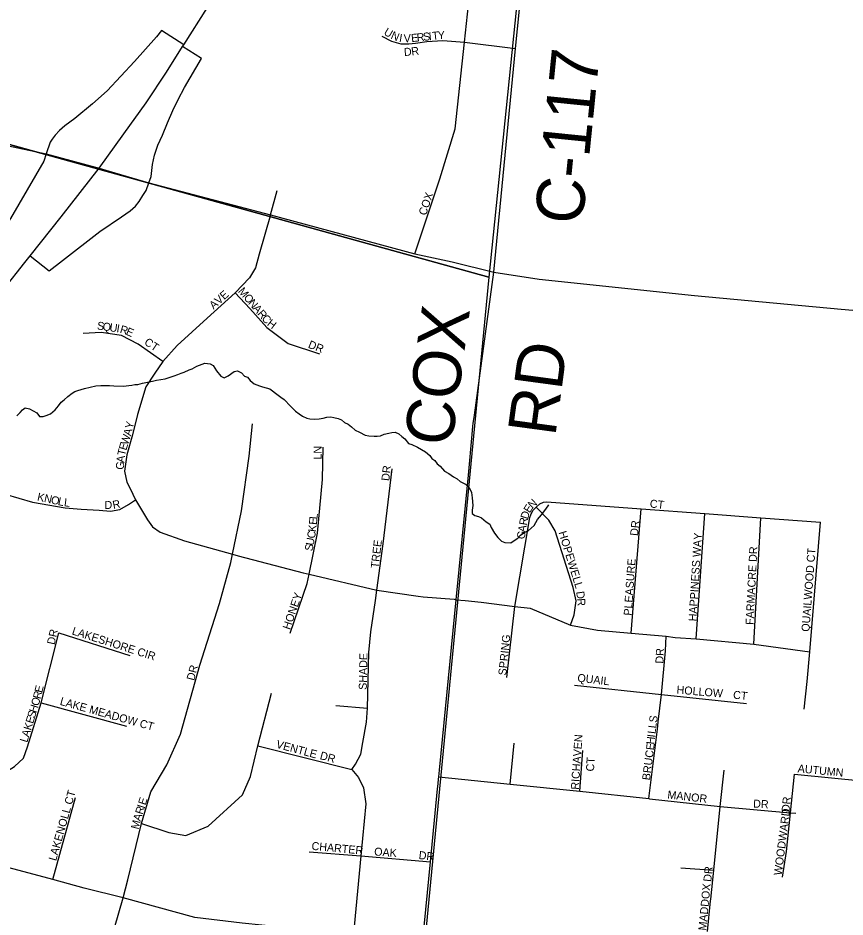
# Model space of a CAD drawing. Extents: x 1310247 to 1552180, y 377264 to 706493.
# Drawn here: x 1438264 to 1443429, y 494144 to 499758 of the extents above; entities that cross this region are included whole.
import ezdxf

# ---------------------------------------------------------------- set-up
doc = ezdxf.new("R2010")
doc.units = 0
for name, color, linetype in [('GM_X_County_Road', 7, 'Continuous'), ('GM_X_County_Road_Text', 7, 'Continuous'), ('GM_X_Interchange_Ramps', 7, 'Continuous'), ('GM_X_Interstate_Route', 7, 'Continuous'), ('GM_X_Minor_River', 7, 'Continuous'), ('GM_X_Section', 7, 'Continuous'), ('GM_X_Township_Road', 7, 'Continuous'), ('GM_X_Township_Road_Text', 7, 'Continuous'), ('GM_X_Township_Subdivision', 7, 'Continuous'), ('GM_X_Township_Subdivision_Text', 7, 'Continuous')]:
    doc.layers.add(name, color=color, linetype=linetype)

msp = doc.modelspace()

# ---------------------------------------------------------------- linework, layer by layer
at = {"layer": 'GM_X_County_Road'}
for points in [[(1441235.6, 498171.6), (1441372, 499567.7), (1441499, 500818), (1441553.3, 501444.8), (1441639, 502335.6), (1441722.7, 503113.9), (1441767.5, 503283.3), (1441837.8, 503408), (1442232.6, 503914.4)], [(1438193.9, 498962.9), (1438440.4, 498909.4), (1438770.6, 498819.8), (1438832.5, 498801.8)], [(1438832.5, 498801.8), (1439080.1, 498729.8), (1439841.5, 498528.9), (1440741.8, 498284.7), (1440975.1, 498234.7), (1441235.6, 498171.6)], [(1441235.6, 498171.6), (1441517.9, 498127.4), (1442488.6, 498025), (1443404, 497940.4), (1444150.3, 497875.4), (1444426.7, 497852.6), (1445096.6, 497786), (1445753.4, 497716.1), (1445993, 497703.6)]]:
    msp.add_lwpolyline(points, dxfattribs=at)
at = {"layer": 'GM_X_Interchange_Ramps'}
for points in [[(1439299.5, 499591.6), (1439159.7, 499679.4), (1439128.1, 499640.3), (1438992, 499485.8), (1438820.6, 499304.3), (1438729, 499222.2), (1438618.2, 499130.9), (1438555.8, 499084.7), (1438522.8, 499056.2), (1438495.3, 499025.8), (1438476.6, 499001.4), (1438464.6, 498982.6), (1438440.4, 498909.4)], [(1439080.1, 498729.8), (1439095.4, 498769.4), (1439103.5, 498843), (1439115.6, 498901.5), (1439137.7, 498964), (1439166, 499026.5), (1439198.4, 499103.8), (1439231.1, 499181), (1439263.8, 499249.2), (1439304.7, 499323.4), (1439411, 499504.8), (1439292, 499579.6)], [(1438440.4, 498909.4), (1438424.3, 498865.2), (1438218, 498505.7), (1438147.4, 498378.9), (1438106.9, 498307.3), (1438062.2, 498231.7), (1438028.5, 498180.7), (1438176, 498064.4)], [(1438340.3, 498272.7), (1438459.2, 498179), (1438541.9, 498244.6), (1438774.8, 498424.8), (1438911, 498516), (1438964.9, 498555), (1438997.4, 498582.6), (1439021.6, 498613.1), (1439044, 498650.5), (1439064.5, 498681.9), (1439080.1, 498729.8)]]:
    msp.add_lwpolyline(points, dxfattribs=at)
at = {"layer": 'GM_X_Interstate_Route'}
for points in [[(1439292, 499579.6), (1439299.5, 499591.6), (1439446.8, 499823.6), (1439564.6, 500022), (1439682.5, 500228.5), (1439800.4, 500436.9), (1439912.2, 500641.5), (1440001.6, 500826.3), (1440097.2, 501013.1), (1440193.4, 501244), (1440295.9, 501484.9), (1440386.1, 501715.9), (1440474.7, 501966.9), (1440557.2, 502207.6), (1440572, 502252), (1440645.5, 502492.7), (1440723.5, 502761.1), (1440789.5, 503000.1), (1440858.7, 503283.7), (1440908.5, 503499.4), (1440969.5, 503775.1), (1441031.1, 504145.5), (1441038.8, 504195)], [(1438770.6, 498819.8), (1438770.6, 498819.8), (1438925.8, 499034.9), (1439063.5, 499228.9), (1439191.2, 499419.1), (1439292, 499579.6)], [(1438307.4, 498231), (1438340.3, 498272.7), (1438533.9, 498516.6), (1438770.6, 498819.8)], [(1438176, 498064.4), (1438307.4, 498231)]]:
    msp.add_lwpolyline(points, dxfattribs=at)
at = {"layer": 'GM_X_Minor_River'}
for points in [[(1438335.5, 497317), (1438381.1, 497292.5), (1438398.5, 497269.9), (1438420.6, 497269.2), (1438440.8, 497276.6), (1438467.2, 497285.8), (1438496, 497311), (1438516.9, 497336.5), (1438533.6, 497358.1), (1438552.1, 497373.6), (1438574.8, 497395), (1438601.5, 497416.2), (1438619.8, 497425.7), (1438638.1, 497431.1), (1438658.3, 497438.6), (1438678.6, 497444), (1438749.3, 497461.9), (1438781.5, 497462.9), (1438811.6, 497464), (1438835.7, 497463.2), (1438861.7, 497460.5), (1438921.8, 497458.6), (1438974.2, 497465), (1438994.4, 497468.4), (1439012.5, 497469.9), (1439040.8, 497477), (1439073.1, 497484.1), (1439103.4, 497491.2), (1439129.7, 497496.4), (1439155.8, 497499.6), (1439184.1, 497504.8), (1439208.4, 497514.1), (1439238.8, 497523.2), (1439263.2, 497532.5), (1439283.5, 497539.9), (1439301.7, 497547.3), (1439332.2, 497560.5), (1439352.5, 497567.9), (1439381.1, 497583.1), (1439431.8, 497601.6), (1439463.8, 497598.6), (1439483.6, 497588), (1439502.7, 497555.3), (1439529.8, 497522.3), (1439551.5, 497511.6), (1439576, 497522.9), (1439614.9, 497549.8), (1439635.1, 497555.2), (1439658.8, 497542.5), (1439678.3, 497521.8), (1439698.1, 497515.2), (1439713.6, 497494.6), (1439739.1, 497473.8), (1439772.8, 497460.7), (1439790.7, 497454.1), (1439814.6, 497449.4), (1439836.5, 497442.7), (1439854.2, 497430.1), (1439871.8, 497415.5), (1439905.2, 497390.4), (1439926.8, 497375.7), (1439965.8, 497334.4), (1439997, 497303.3), (1440020.5, 497286.5), (1440040.2, 497271.9), (1440067.9, 497259), (1440085.8, 497254.4), (1440117.9, 497253.5), (1440144, 497254.7), (1440170.3, 497259.9), (1440192.5, 497265.2), (1440218.6, 497266.4), (1440236.6, 497263.9), (1440264.5, 497257), (1440284.3, 497248.4), (1440303.9, 497231.7), (1440325.7, 497221), (1440347.2, 497204.3), (1440370.7, 497183.5), (1440396.4, 497170.7), (1440432, 497153.5), (1440454, 497148.9), (1440488, 497145.8), (1440506.1, 497147.3), (1440528.2, 497148.6), (1440550.6, 497160), (1440580.9, 497165.1), (1440599.1, 497170.5), (1440619.2, 497171.9), (1440643, 497161.2), (1440660.6, 497144.6), (1440680.2, 497129.9), (1440703.4, 497101.1), (1440723.3, 497094.5), (1440758.9, 497077.3), (1440784.6, 497062.5), (1440808.3, 497049.7), (1440835.7, 497026.8), (1440849.1, 497006.3), (1440866.8, 496993.8), (1440882.3, 496973.2)], [(1438256.1, 497274.2), (1438276.8, 497293.7), (1438291.3, 497311.3), (1438309.7, 497322.8), (1438335.5, 497317)], [(1440882.3, 496973.2), (1440899.9, 496958.6), (1440927.1, 496927.7), (1440954.8, 496912.8), (1440984.2, 496891.8), (1441006, 496881.1), (1441025.6, 496864.5), (1441059.2, 496847.4), (1441080.7, 496826.7), (1441095.8, 496794.1), (1441100.8, 496761.8), (1441105.4, 496713.5), (1441100.5, 496683.6), (1441099.9, 496663.5), (1441117.6, 496650.9), (1441139.5, 496644.2), (1441159.3, 496635.6), (1441188.7, 496610.6), (1441210.4, 496597.9), (1441219.8, 496575.5), (1441240.8, 496540.8), (1441260.1, 496514.1), (1441283.5, 496491.3), (1441305.3, 496482.6), (1441341.4, 496481.5), (1441361.9, 496494.9), (1441386.4, 496510.2), (1441403, 496527.8), (1441429.6, 496547), (1441449.9, 496554.5), (1441487.1, 496589.5), (1441508.3, 496626.9), (1441533.2, 496656.3), (1441560.3, 496691.6), (1441579.2, 496717.1)]]:
    msp.add_lwpolyline(points, dxfattribs=at)
at = {"layer": 'GM_X_Section'}
for points in [[(1435955.9, 504591.9), (1441200.9, 504112.2), (1441809.7, 504059.9), (1441204.6, 498140.6), (1435471.2, 499726.6)], [(1435471.2, 499726.6), (1441204.6, 498140.6), (1440691.2, 492805.3), (1434995.6, 494353)]]:
    msp.add_lwpolyline(points, close=True, dxfattribs=at)
at = {"layer": 'GM_X_Township_Road'}
for points in [[(1441114, 497277.7), (1441235.6, 498171.6)], [(1441106.8, 497225.2), (1441114, 497277.7)], [(1440896.2, 495059.7), (1441000.7, 496125.5), (1441077, 496903.4), (1441100, 497156.9), (1441104.7, 497209.7), (1441106.8, 497225.2)], [(1440891, 495006.8), (1440892.2, 495019.1), (1440896.2, 495059.7)], [(1440075.3, 486189.5), (1440078.4, 486259.7), (1440079.3, 486648.8), (1440110.2, 487008.8), (1440147.5, 487410.5), (1440199, 487926), (1440286.6, 488803.3), (1440287.7, 488814.4), (1440345.3, 489393.7), (1440433.9, 490284.4), (1440498.5, 490942), (1440517.4, 491143.5), (1440522, 491207.4), (1440594.8, 491956.1), (1440657.1, 492597.6), (1440679.8, 492841.4), (1440702.4, 493084.3), (1440840.8, 494488.3), (1440884.8, 494943.8), (1440887.9, 494974.8), (1440891, 495006.8)]]:
    msp.add_lwpolyline(points, dxfattribs=at)
at = {"layer": 'GM_X_Township_Subdivision'}
for points in [[(1440741.8, 498284.7), (1440899.1, 498753.2), (1440995.1, 499066.9), (1441053.2, 499606.5), (1441134.6, 500367.2), (1440961.9, 500370.4), (1440830.9, 500396), (1440774.3, 500425.7)], [(1440536.8, 499644.6), (1440595.9, 499614.4), (1440655.1, 499596.6), (1440705.2, 499596.7), (1440745.7, 499601.3), (1440818.1, 499610.9), (1440916.3, 499618.7), (1441053.2, 499606.5), (1441372, 499567.7)], [(1439841.5, 498528.9), (1439882.9, 498680.6)], [(1439841.5, 498528.9), (1439770.8, 498283.4), (1439748.2, 498198.3), (1439710.1, 498135.9), (1439619.9, 498042.2), (1439444.7, 497884.3), (1439259, 497712.5), (1439168.8, 497613.6), (1439118.5, 497540.7), (1439061.3, 497455.7), (1439010.9, 497282.2), (1438979.7, 497155.5), (1438943.3, 497030.6), (1438929.4, 496928.2), (1438943.3, 496858.8), (1438964.1, 496818.9), (1438998.8, 496749.5), (1439073.4, 496623.7), (1439104.6, 496579.5), (1439152.7, 496546.7), (1439304.1, 496493.6), (1439603.6, 496409), (1439639, 496399), (1440044.9, 496293.2), (1440081.6, 496284.6), (1440505.7, 496185.4), (1440762.6, 496146.6), (1440794.4, 496144)], [(1439619.9, 498042.2), (1439711.8, 497943.3), (1439817.6, 497825.3), (1439951.2, 497726.4), (1440147.3, 497660.5)], [(1439168.8, 497613.6), (1439015.4, 497722.1), (1438911, 497775.1), (1438784.2, 497795), (1438671.9, 497788)], [(1438781.4, 493779.7), (1438921.8, 494263), (1438949, 494374.8), (1439035.7, 494726.8), (1439094.4, 494924.7), (1439193, 495094.9), (1439277.9, 495285.6), (1439398.8, 495716.4), (1439522.6, 496100.9), (1439593.2, 496358.2), (1439603.6, 496409), (1439659.3, 496679.9), (1439707.8, 497022.1), (1439728.8, 497224.4)], [(1439963.8, 495917.3), (1440069.7, 496225.9), (1440081.6, 496284.6), (1440133.6, 496541.7), (1440165.9, 496876.2), (1440168.9, 497079)], [(1440349.5, 495063.9), (1440372.6, 495099), (1440405, 495160.1), (1440418, 495233.2), (1440441.1, 495361.4), (1440445.7, 495447.9), (1440454.7, 495794.7), (1440467.9, 495924.9), (1440496.8, 496121), (1440505.7, 496185.4), (1440545.5, 496473.3), (1440601.1, 496941.8)], [(1437932.1, 496859.3), (1438184.5, 496785), (1438355.2, 496734.8), (1438558.1, 496698.3), (1438658.8, 496691.4), (1438771.5, 496684.4), (1438840.9, 496679.2), (1438899.9, 496687.9), (1438953.7, 496720.9), (1438998.8, 496749.5)], [(1441317.4, 495638.8), (1441366.4, 496082.8), (1441459.9, 496638.6), (1441466.1, 496655.3), (1441480, 496682.1), (1441500.8, 496702.9), (1441523.6, 496723.7), (1441546.4, 496733.6), (1441565.8, 496736.6), (1442156.4, 496692.4), (1442553.3, 496662.7), (1442904, 496636.4), (1443276.4, 496608.6)], [(1441715.1, 495965.3), (1441738.2, 496029.9), (1441749.4, 496117.4), (1441730.4, 496202.4), (1441619.6, 496556.3), (1441580, 496621.7), (1441500.8, 496702.9)], [(1442092.9, 495915.8), (1442156.4, 496692.4)], [(1442499.4, 495880.6), (1442553.3, 496662.7)], [(1442858.5, 495846.8), (1442904, 496636.4)], [(1443173.9, 495442.4), (1443191.5, 495613.5), (1443208.4, 495799.2), (1443276.4, 496608.6)], [(1440794.4, 496144), (1440988.3, 496128.1), (1441000.7, 496125.5), (1441056.2, 496120.2)], [(1441056.2, 496120.2), (1441155.8, 496110.6), (1441366.4, 496082.8), (1441462.7, 496073), (1441715.1, 495965.3), (1441882.2, 495935.9), (1442092.9, 495915.8), (1442311.3, 495898.2), (1442368.1, 495889.8), (1442499.4, 495880.6), (1442858.5, 495846.8), (1443208.4, 495799.2)], [(1437832.9, 494832.7), (1438242.5, 495083.6), (1438298.3, 495136.5), (1438323.3, 495205.5), (1438408.4, 495481.5), (1438520, 495919)], [(1438520, 495919), (1438962.7, 495777.4)], [(1442262.7, 495363), (1442282.6, 495532.8), (1442307.9, 495805.8), (1442311.3, 495898.2)], [(1441740.3, 495590.9), (1442282.6, 495532.8), (1442813.5, 495477.2)], [(1439035.7, 494726.8), (1439206.4, 494670.7), (1439311.2, 494652.8), (1439450.7, 494710), (1439666.1, 494906.5), (1439715.1, 495021.8), (1439762, 495211.9), (1439846.2, 495540.7)], [(1438408.4, 495481.5), (1438941.4, 495336.1)], [(1440248.2, 495463.6), (1440445.7, 495447.9)], [(1442202.7, 494883), (1442257.3, 495316.6), (1442262.7, 495363)], [(1439762, 495211.9), (1440349.5, 495063.9), (1440391.1, 495013.9), (1440420.7, 494951), (1440435.6, 494851.3), (1440404.6, 494525.3), (1440362.7, 494084), (1440357.1, 494032.6), (1440289, 493409.7)], [(1441337.4, 494974), (1441361.7, 495228.7)], [(1441773, 494929.9), (1441792.4, 495182.7)], [(1440892.2, 495019.1), (1441337.4, 494974), (1441773, 494929.9), (1442202.7, 494883), (1442207, 494882.5), (1442650, 494833.6), (1443089.1, 494795.1), (1443121.4, 494792.3)], [(1442590, 494255.5), (1442608.7, 494435.1), (1442650, 494833.6), (1442673.6, 495060.9)], [(1443039.3, 494391.7), (1443064.2, 494552.8), (1443089.1, 494795.1), (1443112.7, 495034.8)], [(1443112.7, 495034.8), (1443555.4, 494992.9), (1443807.3, 494971.7), (1443911.1, 494944.9), (1444010.6, 494883.4), (1444065.9, 494823.8), (1444108.6, 494766.7), (1444147, 494706), (1444192.7, 494647.1), (1444246.2, 494582.8), (1444305.1, 494529.3), (1444376.7, 494482.3), (1444474.7, 494445.7), (1444978.2, 494384.2), (1445252.2, 494352.4), (1445456.2, 494285.3), (1445588.3, 494273.7), (1445681.3, 494266.4)], [(1438482.1, 494378.3), (1438623.9, 494890.1)], [(1440357.1, 494032.6), (1439909.1, 494079.9), (1439664.7, 494106.1), (1439369, 494140.1), (1438921.8, 494263), (1438676.4, 494324.3), (1438482.1, 494378.3), (1438270.5, 494434.6), (1438001, 494504.2), (1437871.6, 494523.6)], [(1440082.1, 494551.2), (1440404.6, 494525.3), (1440840.8, 494488.3)], [(1442403.1, 494450.9), (1442608.7, 494435.1)], [(1442569.2, 494054.1), (1442589, 494245.3), (1442590, 494255.5)]]:
    msp.add_lwpolyline(points, dxfattribs=at)

# ---------------------------------------------------------------- texts
at = {"layer": 'GM_X_County_Road_Text'}
msp.add_text('C-117', height=300, rotation=84.2072, dxfattribs=at).set_placement((1441788.1, 498461.5))
at = {"layer": 'GM_X_Township_Road_Text'}
for s, rotation, p in [('COX', 82.3641, (1440971.8, 497075.5)), ('RD', 82.3295, (1441619, 497139.7))]:
    msp.add_text(s, height=300, rotation=rotation, dxfattribs=at).set_placement(p)
at = {"layer": 'GM_X_Township_Subdivision_Text'}
for s, rotation, p in [('U', 329.4392, (1440544.2, 499657.2)), ('N', 336.5538, (1440588.2, 499631.8)), ('T', 5.8581, (1440852.9, 499621.1)), ('Y', 4.3099, (1440887.5, 499624.7)), ('I', 350.8504, (1440641.6, 499610.4)), ('V', 1.6438, (1440673.5, 499606.3)), ('E', 5.5828, (1440721.3, 499607.8)), ('R', 5.858, (1440756.6, 499611.2)), ('S', 5.8574, (1440796, 499615.3)), ('I', 5.8454, (1440831, 499618.9)), ('D', 3.5211, (1440675.6, 499521)), ('R', 7.3832, (1440723.1, 499524)), ('COX', 71.5663, (1440811.8, 498521.5)), ('AVE', 42.1392, (1439485.6, 497935.9)), ('M', 310.7781, (1439635.4, 498049.4)), ('O', 310.7767, (1439669.9, 498009.4)), ('N', 310.7767, (1439698.7, 497976.1)), ('A', 310.7791, (1439727.4, 497942.8)), ('R', 310.7827, (1439756.1, 497909.5)), ('C', 310.7804, (1439782, 497879.5)), ('H', 321.8776, (1439815.5, 497842.2)), ('S', 351.8989, (1438755, 497813.6)), ('Q', 351.8977, (1438789.8, 497808.7)), ('U', 351.9024, (1438833.4, 497802.5)), ('I', 350.7569, (1438876.7, 497796.3)), ('R', 343.5392, (1438896.8, 497793.1)), ('E', 336.344, (1438933.2, 497782.5)), ('CT', 326.3083, (1439048.1, 497723)), ('DR', 338.7513, (1440071.7, 497700.1)), ('Y', 76.5711, (1438980, 497188.9)), ('W', 72.336, (1438950.2, 497088)), ('A', 75.0851, (1438968.3, 497145)), ('E', 72.5629, (1438939.7, 497054.5)), ('T', 77.1764, (1438932.2, 497021.2)), ('LN', 90, (1440160.1, 497000.5)), ('G', 84.6156, (1438923.7, 496935.3)), ('A', 84.0327, (1438927.8, 496979)), ('DR', 83.6638, (1440582.6, 496865.1)), ('K', 347.6869, (1438380.7, 496745.7)), ('N', 347.6869, (1438423.7, 496736.3)), ('O', 347.6869, (1438466.7, 496726.9)), ('L', 347.8783, (1438509.9, 496717.5)), ('L', 353.1912, (1438549.3, 496709.3)), ('N', 43.408, (1441476.4, 496690.5)), ('D', 357.5513, (1438803, 496693)), ('R', 11.0156, (1438859.5, 496692)), ('E', 58.2162, (1441460, 496663.2)), ('CT', 353.6638, (1442207.7, 496701.9)), ('L', 84.1426, (1440133.3, 496625.8)), ('D', 72.1491, (1441447.9, 496624.2)), ('K', 83.4293, (1440124.6, 496546.4)), ('E', 84.1535, (1440129.7, 496590.8)), ('A', 80.5377, (1441434.6, 496543.6)), ('R', 80.5482, (1441441.9, 496587.1)), ('DR', 83.9883, (1442135.7, 496521.9)), ('C', 80.2386, (1440117.5, 496504.4)), ('G', 80.5377, (1441427.4, 496500.2)), ('HOPEWELL', 286.9907, (1441639.3, 496545.7)), ('HAPPINESS WAY', 86.3915, (1442500.9, 495989.1)), ('S', 79.5607, (1440103, 496425.8)), ('U', 79.5746, (1440109.4, 496460.5)), ('TREE', 83.4775, (1440516.6, 496319.6)), ('FARMACRE DR', 87.1092, (1442857.3, 495967)), ('QUAILWOOD CT', 85.7639, (1443206.3, 495923.8)), ('PLEASURE', 85.9152, (1442096.1, 496024.4)), ('HONEY', 71.1996, (1439962.6, 495934.3)), ('D', 278.0142, (1441749.6, 496174.9)), ('R', 274.0104, (1441755.6, 496132.2)), ('DR', 77.4718, (1438492.7, 495840.9)), ('LAKESHORE CIR', 342.3959, (1438597.1, 495909.5)), ('SPRING', 84.1746, (1441312.9, 495650.7)), ('DR', 86.8218, (1442294.1, 495725)), ('SHADE', 88.7529, (1440441.7, 495561.9)), ('DR', 75.2581, (1439364, 495616.9)), ('QUAIL', 353.3685, (1441755.4, 495613.7)), ('E', 75.9663, (1438414.3, 495540.6)), ('HOLLOW', 355.2355, (1442375.3, 495538.9)), ('R', 75.8531, (1438404.6, 495502.2)), ('LAKE MEADOW CT', 344.4273, (1438522, 495469.6)), ('CT', 353.6578, (1442727.8, 495508.1)), ('H', 72.7792, (1438378.7, 495415)), ('O', 73.9424, (1438392, 495458.1)), ('S', 72.778, (1438368.2, 495381.4)), ('K', 72.7816, (1438344.8, 495305.8)), ('E', 72.7747, (1438357.8, 495347.8)), ('L', 83.012, (1442249.3, 495320.1)), ('S', 81.555, (1442253.5, 495354.7)), ('A', 72.7792, (1438331.8, 495263.7)), ('L', 83.0021, (1442245, 495285.1)), ('L', 72.7747, (1438321.3, 495230.1)), ('VENTLE', 344.9316, (1439872.7, 495201.2)), ('RICHAVEN', 86.0267, (1441766.1, 494937.6)), ('H', 83.0105, (1442236.9, 495219.6)), ('I', 83.0022, (1442242.3, 495263.3)), ('BRUCE', 82.5679, (1442210.5, 494995.3)), ('DR', 344.4796, (1440145.6, 495130.8)), ('CT', 86.8218, (1441860.8, 495051.5)), ('AUTUMN', 354.3818, (1443131.6, 495047.5)), ('LAKENOLL CT', 74.2185, (1438501.6, 494490.7)), ('MANOR', 353.4196, (1442317.8, 494884.7)), ('I', 72.3461, (1439053.8, 494818)), ('E', 72.3469, (1439060.5, 494839)), ('DR', 356.9887, (1442854, 494827.5)), ('DR', 84.2872, (1443081.7, 494797)), ('R', 72.3446, (1439041.8, 494780.3)), ('WOODWARD', 82.712, (1443033.4, 494401.6)), ('M', 76.0565, (1439016.2, 494687.8)), ('A', 72.7366, (1439028.7, 494738.4)), ('CHARTER', 354.7257, (1440095.6, 494563.5)), ('OAK', 355.7104, (1440487, 494528.3)), ('DR', 353.6631, (1440764.5, 494506.2)), ('DR', 83.9883, (1442593.3, 494361.5)), ('MADDOX', 84.642, (1442562.5, 494057.7))]:
    msp.add_text(s, height=50, rotation=rotation, dxfattribs=at).set_placement(p)

doc.saveas('drawing.dxf')
